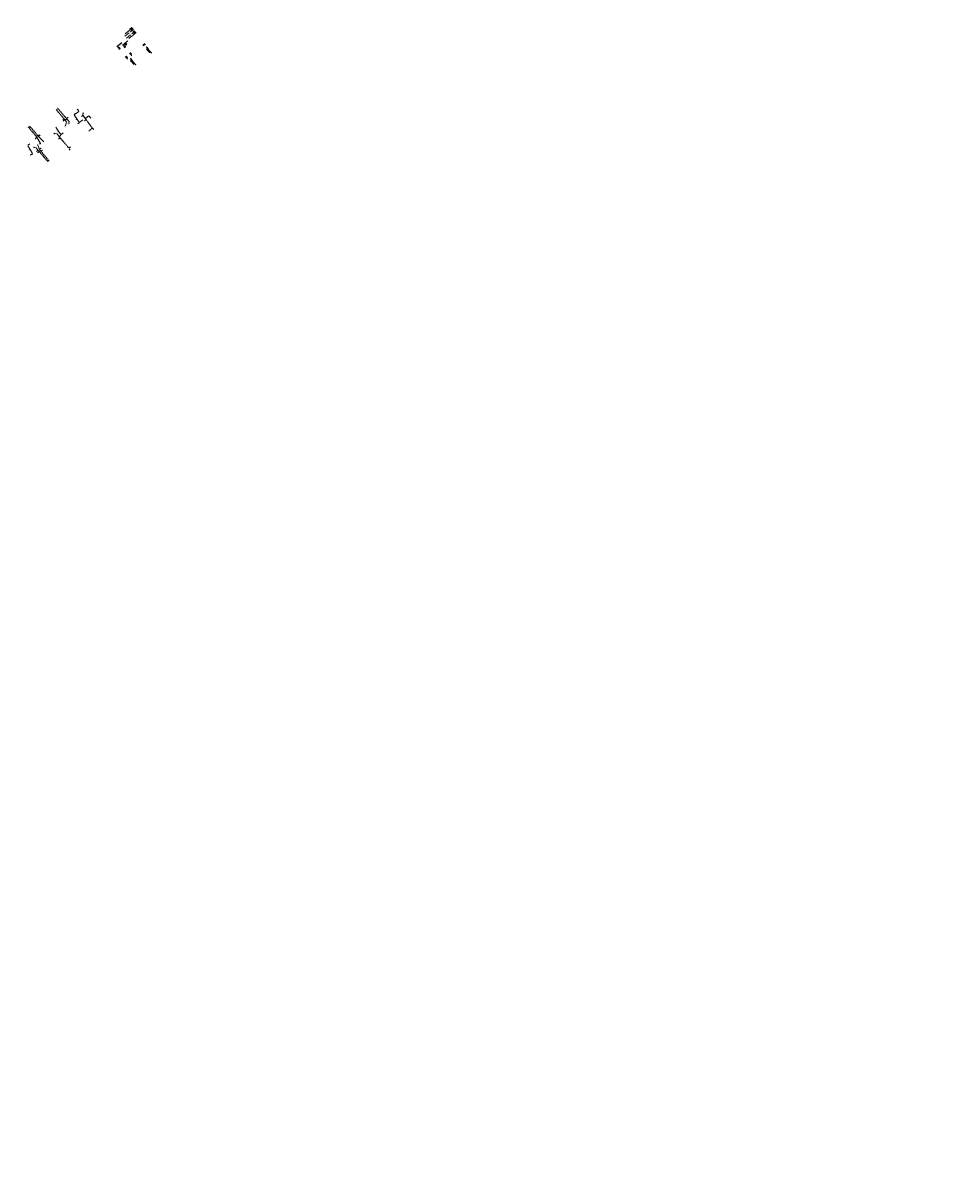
# Model space of a CAD drawing. Header units: inches. Extents: x 0 to 191500, y 0 to 342750.
# Tile 282 of 547: x 188827 to 189336, y 331445 to 332086. Entities that reach past the tile are written whole.
import ezdxf

# ---------------------------------------------------------------- set-up
doc = ezdxf.new("R2010")
doc.units = ezdxf.units.IN
doc.header["$MEASUREMENT"] = 0
for name, pattern in [('RI-GWA_HUISAANSLUITING', [23, 4, -1.8, 2.6, -1.8, 4.6, -1.8, 4.6, -1.8]), ('RI-HWA_HUISAANSLUITING', [4.8, 3, -1.8]), ('RI-HWA_KOLKAANSLUITING', [4.3, 2.5, -1.8]), ('RI-VWA_HUISAANSLUITING', [6.1, 2.5, -1.8, 0, -1.8]), ('STIPPELFIJN', [0.375, 0.25, -0.125])]:
    doc.linetypes.add(name, pattern=pattern)
doc.layers.get('0').update_dxf_attribs({"lineweight": 20})
doc.layers.get('DefPoints').update_dxf_attribs({"lineweight": 20})
for name, color, linetype, lineweight in [('ECW', 150, 'Continuous', 20), ('LOODLIJN', 11, 'STIPPELFIJN', 20), ('N-WE-RI-GWA_HUISAANSLUITING_PP_160-G', 30, 'RI-GWA_HUISAANSLUITING', 20), ('N-WE-RI-HWA-MAATVOERING-T25', 151, 'Continuous', 20), ('N-WE-RI-HWA_HUISAANSLUITING_PP_125-G', 150, 'RI-HWA_HUISAANSLUITING', 20), ('N-WE-RI-HWA_KOLK-S', 150, 'Continuous', 20), ('N-WE-RI-HWA_KOLKAANSLUITING', 150, 'RI-HWA_KOLKAANSLUITING', 20), ('N-WE-RI-HWA_KOLKAANSLUITING_PP_160-G', 150, 'RI-HWA_KOLKAANSLUITING', 20), ('N-WE-RI-HWA_RIOOLPUT_ONTSTOPPINGSPUT-G', 150, 'Continuous', 20), ('N-WE-RI-INLAAT', 7, 'Continuous', 20), ('N-WE-RI-VWA-MAATVOERING-T25', 30, 'Continuous', 20), ('N-WE-RI-VWA_HUISAANSLUITING_PP_125-G', 20, 'RI-VWA_HUISAANSLUITING', 20), ('N-WE-RI-VWA_RIOOLPUT_ONTSTOPPINGSPUT-G', 30, 'Continuous', 20), ('Tekst algemeen', 7, 'Continuous', 20)]:
    doc.layers.add(name, color=color, linetype=linetype, lineweight=lineweight)
doc.styles.add('ROMANS1_200_18', font='romans.shx', dxfattribs={"height": 0.36})
doc.dimstyles.new('1_200', dxfattribs={"dimscale": 0.2, "dimtxt": 1.8, "dimasz": 1.8, "dimexe": 1.8, "dimexo": 0.625, "dimgap": 0.9, "dimtad": 1, "dimzin": 0, "dimdsep": 46, "dimtxsty": 'ROMANS1_200_18', "dimcen": 0.9, "dimadec": 0, "dimazin": 0, "dimtfac": 1, "dimtmove": 2, "dimatfit": 2, "dimfxl": 1, "dimtolj": 1, "dimtzin": 0, "dimarcsym": 0})
picture_1 = doc.add_image_def('image1.ecw', size_in_pixel=(220000, 285000))

# ---------------------------------------------------------------- blocks, each defined once
blk = doc.blocks.new('A$C2C270354')
h = blk.add_hatch(color=256)
h.dxf.hatch_style = 1
edge = h.paths.add_edge_path()
edge.add_arc((0, 0), 0.1, 0, 360)
blk.add_circle((0, 0), 0.1)
blk = doc.blocks.new('*D4653')
at = {"layer": 'DefPoints', "color": 0, "transparency": 16777216}
for p in [(188881.95, 332068.14), (188883.92, 332065.69), (188884.09, 332065.82)]:
    blk.add_point(p, dxfattribs=at)
at = {"layer": 'N-WE-RI-HWA-MAATVOERING-T25', "color": 0, "lineweight": -2, "transparency": 16777216}
for p, q in [((188883.86, 332066.1), (188883.1, 332067.05)), ((188884.02, 332065.76), (188884.37, 332066.05))]:
    blk.add_line(p, q, dxfattribs=at)
at = {"layer": 'N-WE-RI-HWA-MAATVOERING-T25', "color": 0, "transparency": 16777216}
blk.add_solid([(188883.91, 332066.14), (188883.82, 332066.07), (188884.09, 332065.82)], dxfattribs=at)
at = {"layer": 'N-WE-RI-HWA-MAATVOERING-T25', "color": 0, "transparency": 16777216, "insert": (188883.79, 332066.85), "char_height": 0.36, "attachment_point": 5, "rotation": 308.7841, "style": 'ROMANS1_200_18'}
blk.add_mtext('\\A1;0.00', dxfattribs=at)
blk = doc.blocks.new('*D4654')
at = {"layer": 'DefPoints', "color": 0, "transparency": 16777216}
for p in [(188880.25, 332070.6), (188881.1, 332074.64), (188882.54, 332072.45)]:
    blk.add_point(p, dxfattribs=at)
at = {"layer": 'N-WE-RI-HWA-MAATVOERING-T25', "color": 0, "lineweight": -2, "transparency": 16777216}
for p, q in [((188881, 332074.57), (188878.33, 332072.4)), ((188878.84, 332072.35), (188879.89, 332071.05))]:
    blk.add_line(p, q, dxfattribs=at)
at = {"layer": 'N-WE-RI-HWA-MAATVOERING-T25', "color": 0, "transparency": 16777216}
blk.add_solid([(188878.88, 332072.39), (188878.79, 332072.31), (188878.61, 332072.63)], dxfattribs=at)
at = {"layer": 'N-WE-RI-HWA-MAATVOERING-T25', "color": 0, "transparency": 16777216, "insert": (188879.71, 332071.84), "char_height": 0.36, "attachment_point": 5, "rotation": 308.98654, "style": 'ROMANS1_200_18'}
blk.add_mtext('\\A1;9.00', dxfattribs=at)
blk = doc.blocks.new('*D4655')
at = {"layer": 'DefPoints', "color": 0, "transparency": 16777216}
for p in [(188884.26, 332070), (188886.23, 332067.55), (188886.4, 332067.68)]:
    blk.add_point(p, dxfattribs=at)
at = {"layer": 'N-WE-RI-HWA-MAATVOERING-T25', "color": 0, "lineweight": -2, "transparency": 16777216}
for p, q in [((188886.17, 332067.96), (188885.41, 332068.91)), ((188886.32, 332067.62), (188886.68, 332067.91))]:
    blk.add_line(p, q, dxfattribs=at)
at = {"layer": 'N-WE-RI-HWA-MAATVOERING-T25', "color": 0, "transparency": 16777216}
blk.add_solid([(188886.22, 332068), (188886.12, 332067.92), (188886.4, 332067.68)], dxfattribs=at)
at = {"layer": 'N-WE-RI-HWA-MAATVOERING-T25', "color": 0, "transparency": 16777216, "insert": (188886.09, 332068.71), "char_height": 0.36, "attachment_point": 5, "rotation": 308.7841, "style": 'ROMANS1_200_18'}
blk.add_mtext('\\A1;0.00', dxfattribs=at)

msp = doc.modelspace()

# ---------------------------------------------------------------- linework, layer by layer
at = {"layer": 'LOODLIJN'}
for p, q in [((188846.35665, 332037.58764), (188845.52796, 332038.56549)), ((188846.35218, 332037.59289), (188850.57289, 332032.64058)), ((188849.49295, 332032.18242), (188845.51005, 332036.86847)), ((188860.98102, 332032.69711), (188864.75418, 332027.48967)), ((188830.09079, 332027.20655), (188834.13495, 332022.50694)), ((188834.99479, 332022.90934), (188830.8224, 332027.82805)), ((188862.85074, 332025.86889), (188864.75418, 332027.48967)), ((188846.4511, 332022.73015), (188851.7694, 332016.48437)), ((188839.45545, 332009.76952), (188834.75516, 332015.28951)), ((188840.10426, 332010.31865), (188835.59847, 332015.61023)), ((188852.62301, 332017.21123), (188851.7694, 332016.48437))]:
    msp.add_line(p, q, dxfattribs=at)
at = {"layer": 'N-WE-RI-GWA_HUISAANSLUITING_PP_160-G'}
for p, q in [((188850.4196, 332030.92312), (188849.29346, 332032.45354)), ((188849.9396, 332028.85199), (188850.4196, 332030.92312)), ((188851.94815, 332031.09985), (188850.40816, 332032.82513)), ((188851.80064, 332030.19252), (188851.94815, 332031.09985)), ((188859.75769, 332035.92412), (188859.6119, 332034.58668)), ((188859.6119, 332034.58668), (188861.36961, 332032.1608)), ((188844.00925, 332024.58027), (188845.26555, 332024.37602)), ((188845.26555, 332024.37602), (188846.96053, 332022.02292)), ((188836.02645, 332018.9547), (188834.13495, 332022.50694)), ((188834.60991, 332018.10858), (188835.59855, 332015.61013)), ((188837.76841, 332020.08488), (188834.79129, 332023.11658)), ((188832.50657, 332016.85221), (188833.68947, 332016.62693)), ((188833.68947, 332016.62693), (188835.4188, 332014.45666))]:
    msp.add_line(p, q, dxfattribs=at)
at = {"layer": 'N-WE-RI-HWA-MAATVOERING-T25'}
for p, q in [((188886.2341, 332081.05649), (188887.53344, 332082.10817)), ((188887.09271, 332080.01202), (188888.39204, 332081.0637)), ((188882.41694, 332074.10503), (188881.52022, 332073.37923)), ((188881.90367, 332073.22645), (188882.95535, 332071.92711)), ((188892.84709, 332072.90793), (188894.14643, 332073.9596))]:
    msp.add_line(p, q, dxfattribs=at)
for points in [[(188886.19635, 332081.10313), (188886.27185, 332081.00985), (188885.95428, 332080.83)], [(188887.05496, 332080.05866), (188887.13045, 332079.96539), (188886.81288, 332079.78554)], [(188881.95031, 332073.2642), (188881.85703, 332073.1887), (188881.67718, 332073.50627)], [(188892.80934, 332072.95456), (188892.88484, 332072.86129), (188892.56726, 332072.68144)]]:
    msp.add_solid(points, dxfattribs=at)
at = {"layer": 'N-WE-RI-HWA_HUISAANSLUITING_PP_125-G'}
for p, q in [((188882.41694, 332074.10503), (188884.36731, 332075.68313)), ((188882.78938, 332078.2692), (188885.95428, 332080.83)), ((188883.63983, 332077.21813), (188886.80472, 332079.77894))]:
    msp.add_line(p, q, dxfattribs=at)
at = {"layer": 'N-WE-RI-HWA_KOLK-S'}
for p, q in [((188883.33482, 332074.40313), (188882.79253, 332073.96613)), ((188882.79253, 332073.96613), (188883.77182, 332073.86084)), ((188882.79253, 332073.96613), (188883.22953, 332073.42384)), ((188883.33482, 332074.40313), (188883.22953, 332073.42384)), ((188883.22953, 332073.42384), (188883.77182, 332073.86084)), ((188883.77182, 332073.86084), (188883.33482, 332074.40313))]:
    msp.add_line(p, q, dxfattribs=at)
at = {"layer": 'N-WE-RI-HWA_KOLKAANSLUITING'}
for p, q in [((188882.85725, 332073.56085), (188882.41694, 332074.10503)), ((188883.09047, 332073.74956), (188882.85725, 332073.56085))]:
    msp.add_line(p, q, dxfattribs=at)
at = {"layer": 'N-WE-RI-HWA_KOLKAANSLUITING_PP_160-G'}
for p, q in [((188857.28845, 332036.7378), (188854.66996, 332034.84667)), ((188855.85597, 332033.11364), (188854.66996, 332034.84667)), ((188855.85597, 332033.11364), (188857.53021, 332030.62428)), ((188857.53021, 332030.62428), (188862.89735, 332034.20147)), ((188845.92541, 332025.9605), (188844.40117, 332028.18911)), ((188845.92541, 332025.9605), (188847.26481, 332023.96902)), ((188830.40586, 332015.59742), (188829.00006, 332017.78459)), ((188830.40586, 332015.59742), (188831.73279, 332013.47864))]:
    msp.add_line(p, q, dxfattribs=at)
at = {"layer": 'N-WE-RI-HWA_RIOOLPUT_ONTSTOPPINGSPUT-G'}
for p, q in [((188886.04466, 332080.78721), (188885.8639, 332080.8728)), ((188885.99707, 332080.92038), (188885.91148, 332080.73962)), ((188886.90326, 332079.74274), (188886.7225, 332079.82833)), ((188886.85567, 332079.87592), (188886.77008, 332079.69515))]:
    msp.add_line(p, q, dxfattribs=at)
for centre in [(188885.95428, 332080.83), (188886.81288, 332079.78554)]:
    msp.add_circle(centre, 0.1, dxfattribs=at)
at = {"layer": 'N-WE-RI-VWA-MAATVOERING-T25'}
for p, q in [((188885.60509, 332081.83389), (188886.90443, 332082.88557)), ((188887.72172, 332079.23463), (188889.02105, 332080.28631))]:
    msp.add_line(p, q, dxfattribs=at)
for points in [[(188885.56734, 332081.88053), (188885.64284, 332081.78725), (188885.32527, 332081.6074)], [(188887.68397, 332079.28127), (188887.75947, 332079.18799), (188887.44189, 332079.00814)]]:
    msp.add_solid(points, dxfattribs=at)
at = {"layer": 'N-WE-RI-VWA_HUISAANSLUITING_PP_125-G'}
for p, q in [((188882.93384, 332079.67243), (188885.32527, 332081.6074)), ((188885.04231, 332077.06658), (188887.43374, 332079.00154)), ((188835.59855, 332015.61013), (188835.92639, 332014.66719))]:
    msp.add_line(p, q, dxfattribs=at)
at = {"layer": 'N-WE-RI-VWA_RIOOLPUT_ONTSTOPPINGSPUT-G'}
for p, q in [((188885.41565, 332081.5646), (188885.23489, 332081.65019)), ((188885.36806, 332081.69778), (188885.28247, 332081.51702)), ((188887.52412, 332078.95875), (188887.34336, 332079.04434)), ((188887.47653, 332079.09192), (188887.39094, 332078.91116)), ((188849.58308, 332032.22575), (188849.40283, 332032.1391)), ((188849.44963, 332032.27255), (188849.53628, 332032.0923)), ((188850.66302, 332032.68391), (188850.48277, 332032.59725)), ((188850.52956, 332032.73071), (188850.61622, 332032.55045)), ((188861.07115, 332032.74043), (188860.8909, 332032.65378)), ((188860.9377, 332032.78723), (188861.02435, 332032.60698)), ((188834.22508, 332022.55027), (188834.04482, 332022.46361)), ((188834.09162, 332022.59707), (188834.17828, 332022.41681)), ((188835.08492, 332022.95267), (188834.90467, 332022.86601)), ((188834.95147, 332022.99947), (188835.03812, 332022.81921)), ((188846.54122, 332022.77348), (188846.36097, 332022.68683)), ((188846.40777, 332022.82028), (188846.49442, 332022.64003)), ((188834.84529, 332015.33284), (188834.66504, 332015.24618)), ((188834.71183, 332015.37964), (188834.79849, 332015.19938)), ((188835.68868, 332015.65346), (188835.50843, 332015.5668)), ((188835.55523, 332015.70026), (188835.64188, 332015.52001))]:
    msp.add_line(p, q, dxfattribs=at)
for centre in [(188885.32527, 332081.6074), (188887.43374, 332079.00154), (188849.49295, 332032.18242), (188850.57289, 332032.64058), (188860.98102, 332032.69711), (188834.13495, 332022.50694), (188834.99479, 332022.90934), (188846.4511, 332022.73015), (188834.75516, 332015.28951), (188835.59855, 332015.61013)]:
    msp.add_circle(centre, 0.1, dxfattribs=at)

# ---------------------------------------------------------------- block references
at = {"layer": 'N-WE-RI-INLAAT', "rotation": 0.06357443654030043}
for p in [(188855.85597, 332033.11364), (188859.75769, 332035.92412), (188844.00925, 332024.58027), (188845.92541, 332025.9605), (188849.9396, 332028.85199), (188851.80064, 332030.19252), (188834.60991, 332018.10858), (188836.02645, 332018.9547), (188837.76841, 332020.08488), (188830.40586, 332015.59742), (188832.50657, 332016.85221)]:
    msp.add_blockref('A$C2C270354', p, dxfattribs=at)

# ---------------------------------------------------------------- texts
at = {"layer": 'N-WE-RI-HWA-MAATVOERING-T25', "char_height": 0.36, "attachment_point": 5, "style": 'ROMANS1_200_18'}
for s, insert, rotation in [('10.49', (188886.74064, 332081.92962), 38.98653997), ('9.15', (188887.59924, 332080.88516), 38.98653997), ('7.50', (188882.7768, 332072.71991), 308.98653997), ('0.00', (188893.35362, 332073.78106), 38.98653997)]:
    msp.add_mtext(s, dxfattribs=dict(at, insert=insert, rotation=rotation))
at = {"layer": 'N-WE-RI-HWA-MAATVOERING-T25', "attachment_point": 1}
for s, insert, char_height, width, rotation in [('{\\fTimes New Roman|b0|i0|c0|p18;\\L3,25 K}', (188856.80048, 332038.27835), 0.35, 2.2914, 305.066), ('{\\fTimes New Roman|b0|i0|c0|p18;\\L2,10}', (188854.50068, 332035.31313), 0.35, 2.2914, 33.819), ('{\\fTimes New Roman|b0|i0|c0|p18;23,20}', (188855.17614, 332033.49799), 0.5, 2.8746, 304.21275333), ('{\\fTimes New Roman|b0|i0|c0|p18;\\L6,45 K}', (188863.40553, 332034.36172), 0.35, 2.2914, 307.17362926), ('{\\fTimes New Roman|b0|i0|c0|p18;11,05}', (188845.24153, 332026.58813), 0.5, 4.5774, 303.21169034), ('{\\fTimes New Roman|b0|i0|c0|p18;\\L2,40 K}', (188848.9022, 332024.48686), 0.35, 1.8616, 214.157), ('{\\fTimes New Roman|b0|i0|c0|p18;\\L3,00}', (188857.70575, 332030.12545), 0.35, 2.2914, 214.428), ('{\\fTimes New Roman|b0|i0|c0|p18;\\L2,60 K}', (188828.81572, 332018.35432), 0.35, 3.3357, 32.72), ('{\\fTimes New Roman|b0|i0|c0|p18;26,25}', (188829.78676, 332016.05196), 0.35, 4.4352, 301.433), ('{\\fTimes New Roman|b0|i0|c0|p18;\\L2,50 K}', (188831.8964, 332012.92112), 0.35, 3.3357, 212.686)]:
    msp.add_mtext(s, dxfattribs=dict(at, insert=insert, char_height=char_height, width=width, rotation=rotation))
at = {"layer": 'N-WE-RI-VWA-MAATVOERING-T25', "char_height": 0.36, "attachment_point": 5, "rotation": 38.98653997, "style": 'ROMANS1_200_18'}
for s, insert in [('11.49', (188886.11162, 332082.70702)), ('8.14', (188888.22825, 332080.10776))]:
    msp.add_mtext(s, dxfattribs=dict(at, insert=insert))
at = {"layer": 'N-WE-RI-VWA-MAATVOERING-T25', "attachment_point": 1}
for s, insert, char_height, width, rotation in [('{\\fTimes New Roman|b0|i0|c0|p18;\\L6,10}', (188845.10623, 332038.04276), 0.35, 3.0394, 310.345), ('{\\fTimes New Roman|b0|i0|c0|p18;5,80}', (188845.80712, 332037.1205), 0.35, 4.4628, 130.01053472), ('{\\fTimes New Roman|b0|i0|c0|p18;\\L3,30}', (188848.15049, 332032.21268), 0.35, 1.5885, 35.111), ('{\\fTimes New Roman|b0|i0|c0|p18;\\L6,15}', (188849.60351, 332031.67241), 0.35, 2.3084, 218.481), ('{\\fTimes New Roman|b0|i0|c0|p18;\\L6,50}', (188850.77297, 332032.20954), 0.35, 1.9039, 224.025), ('{\\fTimes New Roman|b0|i0|c0|p18;\\L2,95}', (188850.34794, 332033.35979), 0.35, 2.9753, 37.13163857), ('{\\fTimes New Roman|b0|i0|c0|p18;\\L1,00}', (188859.76819, 332034.09725), 0.35, 4.2952, 213.094), ('{\\fTimes New Roman|b0|i0|c0|p18;28,10}', (188859.4725, 332036.0583), 0.5, 4.7328, 303.36972552), ('{\\fTimes New Roman|b0|i0|c0|p18;\\L4,00}', (188861.50853, 332031.6607), 0.35, 3.6571, 215.184), ('{\\fTimes New Roman|b0|i0|c0|p18;\\L6,40}', (188860.95006, 332033.28765), 0.35, 3.2328, 43.589), ('{\\fTimes New Roman|b0|i0|c0|p18;\\L6,00}', (188829.69291, 332028.43041), 0.35, 3.3357, 310.841), ('{\\fTimes New Roman|b0|i0|c0|p18;\\L5,95}', (188830.36632, 332027.65204), 0.35, 3.3357, 130.36598902), ('{\\fTimes New Roman|b0|i0|c0|p18;8,70}', (188843.6053, 332024.94519), 0.5, 1.469, 303.84258255), ('{\\fTimes New Roman|b0|i0|c0|p18;16,00}', (188849.18226, 332029.22083), 0.5, 3.6447, 303.82833603), ('{\\fTimes New Roman|b0|i0|c0|p18;18,95}', (188851.20364, 332030.60847), 0.5, 1.4132, 304.795), ('{\\fTimes New Roman|b0|i0|c0|p18;\\L2,50}', (188865.23621, 332027.66323), 0.35, 2.5037, 310.25), ('{\\fTimes New Roman|b0|i0|c0|p18;\\L6,20}', (188834.21707, 332021.93261), 0.35, 3.8805, 220.965), ('{\\fTimes New Roman|b0|i0|c0|p18;31,15}', (188833.9406, 332018.50151), 0.35, 4.4352, 301.433), ('{\\fTimes New Roman|b0|i0|c0|p18;\\L4,20}', (188834.55369, 332023.51474), 0.35, 3.8805, 37.47102183), ('{\\fTimes New Roman|b0|i0|c0|p18;\\L6,45}', (188836.11297, 332023.26433), 0.35, 3.8805, 220.965), ('{\\fTimes New Roman|b0|i0|c0|p18;32,80}', (188835.43719, 332019.46095), 0.35, 4.4352, 301.433), ('{\\fTimes New Roman|b0|i0|c0|p18;1,00}', (188837.40325, 332020.32281), 0.35, 4.4352, 301.433), ('{\\fTimes New Roman|b0|i0|c0|p18;\\L4,20}', (188847.11928, 332021.57079), 0.35, 1.9804, 215.03), ('{\\fTimes New Roman|b0|i0|c0|p18;\\L8,20}', (188846.30797, 332023.21432), 0.35, 2.5452, 41.077), ('{\\fTimes New Roman|b0|i0|c0|p18;28,70}', (188832.00514, 332017.23458), 0.35, 4.4352, 301.433), ('{\\fTimes New Roman|b0|i0|c0|p18;\\L7,25}', (188833.57082, 332014.90982), 0.35, 3.3357, 40.434), ('{\\fTimes New Roman|b0|i0|c0|p18;\\L3,55}', (188835.49874, 332013.97345), 0.35, 3.3357, 210.979), ('{\\fTimes New Roman|b0|i0|c0|p18;\\L7,25}', (188835.52675, 332016.15373), 0.35, 3.3357, 40.434), ('{\\fTimes New Roman|b0|i0|c0|p18;\\L3,65}', (188837.35936, 332014.94326), 0.35, 3.3357, 210.979), ('{\\fTimes New Roman|b0|i0|c0|p18;\\L1,60}', (188852.26185, 332015.09098), 0.35, 2.8361, 129.219), ('{\\fTimes New Roman|b0|i0|c0|p18;\\L5,30}', (188839.86116, 332010.02481), 0.35, 3.3357, 310.979), ('{\\fTimes New Roman|b0|i0|c0|p18;\\L7,20}', (188840.59403, 332009.03449), 0.35, 3.3357, 129.99841837)]:
    msp.add_mtext(s, dxfattribs=dict(at, insert=insert, char_height=char_height, width=width, rotation=rotation))
at = {"layer": 'Tekst algemeen', "char_height": 0.36, "width": 5.9111028, "attachment_point": 2, "rotation": 308.97726561, "style": 'ROMANS1_200_18'}
for insert in [(188896.26379, 332070.80795), (188887.48398, 332064.31731)]:
    msp.add_mtext('0,00 is achterkant\\Popsluitband', dxfattribs=dict(at, insert=insert))

# ---------------------------------------------------------------- dimensions: what is measured, and where the dimension line sits
at = {"layer": 'N-WE-RI-HWA-MAATVOERING-T25'}
dim = msp.add_linear_dim(base=(188880.25049, 332070.60302), p1=(188881.10056, 332074.64384), p2=(188882.53804, 332072.45455), angle=308.98653997, text='9.00', dimstyle='1_200', override={"dimse2": 1, "dimsd2": 1}, dxfattribs=at)
dim.commit()
dim.dimension.update_dxf_attribs({"geometry": '*D4654', "text_midpoint": (188879.71053, 332071.84236)})
for base, p1, p2, angle, picture, middle in [((188886.39503, 332067.6812), (188884.25697, 332069.99628), (188886.22626, 332067.54559), 308.78410193, '*D4655', (188886.09442, 332068.70935)), ((188884.08847, 332065.82229), (188881.95041, 332068.13738), (188883.9197, 332065.68668), 308.78410192, '*D4653', (188883.78786, 332066.85044))]:
    dim = msp.add_linear_dim(base=base, p1=p1, p2=p2, angle=angle, text='0.00', dimstyle='1_200', override={"dimse1": 1, "dimsd1": 1}, dxfattribs=at)
    dim.commit()
    dim.dimension.update_dxf_attribs({"geometry": picture, "text_midpoint": middle, "dimtype": 161})

# ---------------------------------------------------------------- pictures from other files: only their frames are drawn
at = {"layer": 'ECW'}
image = msp.add_image(picture_1, insert=(180500, 328500), size_in_units=(11000, 14250), dxfattribs=at)
image.dxf.flags = 7

doc.saveas('drawing.dxf')
